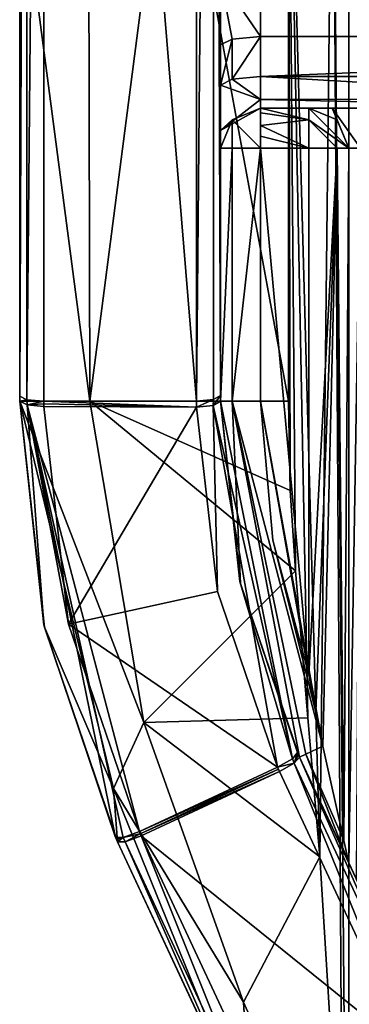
# Model space of a CAD drawing. Header units: millimetres. Extents: x -275 to 275, y -678 to 20.
# Tile 503 of 544: x -9 to -5, y -35 to -22. Entities that reach past the tile are written whole.
import ezdxf

# ---------------------------------------------------------------- set-up
doc = ezdxf.new("R2010")
doc.units = ezdxf.units.MM
doc.header["$LTSCALE"] = 65.185185
for name, color, linetype in [('284', 7, 'CONTINUOUS'), ('285', 7, 'CONTINUOUS'), ('286', 7, 'CONTINUOUS'), ('287', 7, 'CONTINUOUS'), ('288', 7, 'CONTINUOUS'), ('327', 7, 'CONTINUOUS'), ('328', 7, 'CONTINUOUS'), ('329', 7, 'CONTINUOUS'), ('330', 7, 'CONTINUOUS'), ('331', 7, 'CONTINUOUS'), ('332', 7, 'CONTINUOUS'), ('333', 7, 'CONTINUOUS'), ('334', 7, 'CONTINUOUS'), ('337', 7, 'CONTINUOUS'), ('338', 7, 'CONTINUOUS'), ('339', 7, 'CONTINUOUS'), ('340', 7, 'CONTINUOUS'), ('341', 7, 'CONTINUOUS'), ('342', 7, 'CONTINUOUS'), ('343', 7, 'CONTINUOUS'), ('344', 7, 'CONTINUOUS'), ('345', 7, 'CONTINUOUS'), ('346', 7, 'CONTINUOUS'), ('347', 7, 'CONTINUOUS'), ('348', 7, 'CONTINUOUS'), ('349', 7, 'CONTINUOUS'), ('350', 7, 'CONTINUOUS'), ('351', 7, 'CONTINUOUS'), ('352', 7, 'CONTINUOUS'), ('353', 7, 'CONTINUOUS'), ('354', 7, 'CONTINUOUS'), ('355', 7, 'CONTINUOUS'), ('358', 7, 'CONTINUOUS'), ('359', 7, 'CONTINUOUS'), ('362', 7, 'CONTINUOUS'), ('435', 7, 'CONTINUOUS'), ('436', 7, 'CONTINUOUS'), ('437', 7, 'CONTINUOUS'), ('438', 7, 'CONTINUOUS'), ('439', 7, 'CONTINUOUS'), ('440', 7, 'CONTINUOUS'), ('441', 7, 'CONTINUOUS'), ('442', 7, 'CONTINUOUS'), ('443', 7, 'CONTINUOUS'), ('539', 7, 'CONTINUOUS'), ('547', 7, 'CONTINUOUS')]:
    doc.layers.add(name, color=color, linetype=linetype)

msp = doc.modelspace()

# ---------------------------------------------------------------- linework, layer by layer
at = {"layer": '284', "linetype": 'CONTINUOUS'}
for points in [[(-6.6, -27.084, -16.196), (-6.6, -3.939, -21.189), (-6.6, -14.205, -8.876), (-6.6, -27.084, -16.196)], [(-6.6, -21.872, -12.447), (-6.6, -27.084, -16.196), (-6.6, -14.205, -8.876), (-6.6, -21.872, -12.447)], [(-6.6, -27.154, -16.177), (-6.6, -27.084, -16.196), (-6.6, -21.872, -12.447), (-6.6, -27.154, -16.177)], [(-6.6, -22.711, -12.646), (-6.6, -27.154, -16.177), (-6.6, -21.872, -12.447), (-6.6, -22.711, -12.646)], [(-6.6, -23.211, -12.538), (-6.6, -27.154, -16.177), (-6.6, -22.711, -12.646), (-6.6, -23.211, -12.538)], [(-6.6, -23.778, -12.188), (-6.6, -27.154, -16.177), (-6.6, -23.211, -12.538), (-6.6, -23.778, -12.188)], [(-6.6, -24, -11.56), (-6.6, -27.154, -16.177), (-6.6, -23.778, -12.188), (-6.6, -24, -11.56)], [(-6.6, -27.154, 4.971), (-6.6, -27.154, -16.177), (-6.6, -24, 4.971), (-6.6, -27.154, 4.971)], [(-6.6, -24, 4.971), (-6.6, -27.154, -16.177), (-6.6, -24, -11.56), (-6.6, -24, 4.971)]]:
    msp.add_3dface(points, dxfattribs=at)
at = {"layer": '285', "linetype": 'CONTINUOUS'}
for points in [[(-6.9, -4.003, -21.489), (-6.686, -3.984, -21.402), (-6.9, -27.154, -16.487), (-6.9, -4.003, -21.489)], [(-6.9, -27.154, -16.487), (-6.686, -3.984, -21.402), (-6.688, -27.134, -16.402), (-6.9, -27.154, -16.487)], [(-6.686, -3.984, -21.402), (-6.6, -27.084, -16.196), (-6.688, -27.134, -16.402), (-6.686, -3.984, -21.402)], [(-6.686, -3.984, -21.402), (-6.6, -3.939, -21.189), (-6.6, -27.084, -16.196), (-6.686, -3.984, -21.402)]]:
    msp.add_3dface(points, dxfattribs=at)
at = {"layer": '286', "linetype": 'CONTINUOUS'}
for points in [[(-8.8, -4.003, -21.489), (-6.9, -4.003, -21.489), (-6.9, -27.154, -16.487), (-8.8, -4.003, -21.489)], [(-8.8, -4.003, -21.489), (-6.9, -27.154, -16.487), (-8.8, -27.154, -16.487), (-8.8, -4.003, -21.489)]]:
    msp.add_3dface(points, dxfattribs=at)
at = {"layer": '287', "linetype": 'CONTINUOUS'}
for points in [[(-9.1, -3.942, -21.189), (-9.012, -3.987, -21.403), (-9.1, -27.09, -16.194), (-9.1, -3.942, -21.189)], [(-9.1, -27.09, -16.194), (-9.012, -3.987, -21.403), (-9.012, -27.135, -16.402), (-9.1, -27.09, -16.194)], [(-9.012, -3.987, -21.403), (-8.8, -4.003, -21.489), (-9.012, -27.135, -16.402), (-9.012, -3.987, -21.403)], [(-8.8, -4.003, -21.489), (-8.8, -27.154, -16.487), (-9.012, -27.135, -16.402), (-8.8, -4.003, -21.489)]]:
    msp.add_3dface(points, dxfattribs=at)
at = {"layer": '288', "linetype": 'CONTINUOUS'}
for points in [[(-9.1, -3.942, -21.189), (-9.1, -27.09, -16.194), (-9.1, -8.693, -18.621), (-9.1, -3.942, -21.189)], [(-9.1, -8.693, -18.621), (-9.1, -27.09, -16.194), (-9.1, -17.744, -10.366), (-9.1, -8.693, -18.621)], [(-9.1, -17.744, -10.366), (-9.1, -27.09, -16.194), (-9.1, -27.154, -16.18), (-9.1, -17.744, -10.366)], [(-9.1, -20.49, 1.567), (-9.1, -17.744, -10.366), (-9.1, -27.154, -16.18), (-9.1, -20.49, 1.567)], [(-9.1, -27.154, 1.567), (-9.1, -20.49, 1.567), (-9.1, -27.154, -16.18), (-9.1, -27.154, 1.567)]]:
    msp.add_3dface(points, dxfattribs=at)
at = {"layer": '327', "linetype": 'CONTINUOUS'}
for points in [[(6.1, -22.606, -12.157), (-6.1, -22.606, -12.157), (-6.1, -22.186, -12.058), (6.1, -22.606, -12.157)], [(6.1, -22.186, -12.058), (6.1, -22.606, -12.157), (-6.1, -22.186, -12.058), (6.1, -22.186, -12.058)]]:
    msp.add_3dface(points, dxfattribs=at)
at = {"layer": '328', "linetype": 'CONTINUOUS'}
for points in [[(-6.6, -22.711, -12.646), (-6.6, -21.872, -12.447), (-6.454, -22.637, -12.3), (-6.6, -22.711, -12.646)], [(-6.1, -22.606, -12.157), (-6.6, -21.872, -12.447), (-6.1, -22.186, -12.058), (-6.1, -22.606, -12.157)], [(-6.6, -21.872, -12.447), (-6.1, -22.606, -12.157), (-6.454, -22.637, -12.3), (-6.6, -21.872, -12.447)]]:
    msp.add_3dface(points, dxfattribs=at)
at = {"layer": '329', "linetype": 'CONTINUOUS'}
for points in [[(-6.6, -23.211, -12.538), (-6.6, -22.711, -12.646), (-6.454, -22.637, -12.3), (-6.6, -23.211, -12.538)], [(-6.6, -23.211, -12.538), (-6.454, -22.637, -12.3), (-6.454, -23.136, -12.192), (-6.6, -23.211, -12.538)], [(-6.454, -22.637, -12.3), (-6.1, -22.606, -12.157), (-6.454, -23.136, -12.192), (-6.454, -22.637, -12.3)], [(-6.1, -22.606, -12.157), (-6.1, -23.105, -12.049), (-6.454, -23.136, -12.192), (-6.1, -22.606, -12.157)]]:
    msp.add_3dface(points, dxfattribs=at)
at = {"layer": '330', "linetype": 'CONTINUOUS'}
for points in [[(-6.1, -22.606, -12.157), (6.1, -22.606, -12.157), (-6.1, -23.105, -12.049), (-6.1, -22.606, -12.157)], [(-6.1, -23.105, -12.049), (6.1, -22.606, -12.157), (-1.25, -23.105, -12.049), (-6.1, -23.105, -12.049)]]:
    msp.add_3dface(points, dxfattribs=at)
at = {"layer": '331', "linetype": 'CONTINUOUS'}
for points in [[(-6.1, -23.105, -12.049), (-1.25, -23.105, -12.049), (-1.25, -23.386, -11.878), (-6.1, -23.105, -12.049)], [(-6.1, -23.105, -12.049), (-1.25, -23.386, -11.878), (-6.1, -23.389, -11.874), (-6.1, -23.105, -12.049)], [(-1.25, -23.386, -11.878), (-1.25, -23.5, -11.56), (-6.1, -23.389, -11.874), (-1.25, -23.386, -11.878)], [(-1.25, -23.5, -11.56), (-6.1, -23.5, -11.56), (-6.1, -23.389, -11.874), (-1.25, -23.5, -11.56)]]:
    msp.add_3dface(points, dxfattribs=at)
at = {"layer": '332', "linetype": 'CONTINUOUS'}
for points in [[(-6.6, -23.211, -12.538), (-6.454, -23.136, -12.192), (-6.1, -23.389, -11.874), (-6.6, -23.211, -12.538)], [(-6.454, -23.136, -12.192), (-6.1, -23.105, -12.049), (-6.1, -23.389, -11.874), (-6.454, -23.136, -12.192)], [(-6.6, -23.778, -12.188), (-6.6, -23.211, -12.538), (-6.1, -23.389, -11.874), (-6.6, -23.778, -12.188)], [(-6.1, -23.5, -11.56), (-6.6, -23.778, -12.188), (-6.1, -23.389, -11.874), (-6.1, -23.5, -11.56)], [(-6.6, -23.778, -12.188), (-6.1, -23.5, -11.56), (-6.454, -23.646, -11.56), (-6.6, -23.778, -12.188)], [(-6.6, -24, -11.56), (-6.6, -23.778, -12.188), (-6.454, -23.646, -11.56), (-6.6, -24, -11.56)]]:
    msp.add_3dface(points, dxfattribs=at)
at = {"layer": '333', "linetype": 'CONTINUOUS'}
for points in [[(-6.454, -23.646, -11.56), (-6.1, -23.5, -11.56), (-6.454, -23.646, 4.971), (-6.454, -23.646, -11.56)], [(-6.1, -23.5, -11.56), (-6.1, -23.5, 4.971), (-6.454, -23.646, 4.971), (-6.1, -23.5, -11.56)], [(-6.6, -24, 4.971), (-6.6, -24, -11.56), (-6.454, -23.646, -11.56), (-6.6, -24, 4.971)], [(-6.6, -24, 4.971), (-6.454, -23.646, -11.56), (-6.454, -23.646, 4.971), (-6.6, -24, 4.971)]]:
    msp.add_3dface(points, dxfattribs=at)
at = {"layer": '334', "linetype": 'CONTINUOUS'}
for points in [[(-6.1, -23.5, -11.56), (-1.25, -23.5, -11.56), (-1.25, -23.5, -6.65), (-6.1, -23.5, -11.56)], [(-6.1, -23.5, 4.971), (-6.1, -23.5, -11.56), (-5.5, -23.5, 4.971), (-6.1, -23.5, 4.971)], [(-6.1, -23.5, -11.56), (-1.25, -23.5, -6.65), (-4.5, -23.5, -6.65), (-6.1, -23.5, -11.56)], [(-5.5, -23.5, 4.971), (-6.1, -23.5, -11.56), (-5.5, -23.5, -5.65), (-5.5, -23.5, 4.971)], [(-5.5, -23.5, -5.65), (-6.1, -23.5, -11.56), (-5.207, -23.5, -6.357), (-5.5, -23.5, -5.65)], [(-5.207, -23.5, -6.357), (-6.1, -23.5, -11.56), (-4.5, -23.5, -6.65), (-5.207, -23.5, -6.357)]]:
    msp.add_3dface(points, dxfattribs=at)
at = {"layer": '337', "linetype": 'CONTINUOUS'}
for points in [[(-5, -24, -5.65), (-4.854, -24, -6.004), (-5, -32.913, -5.65), (-5, -24, -5.65)], [(-5, -32.913, -5.65), (-4.854, -24, -6.004), (-4.909, -33.109, -5.938), (-5, -32.913, -5.65)]]:
    msp.add_3dface(points, dxfattribs=at)
at = {"layer": '338', "linetype": 'CONTINUOUS'}
for points in [[(-5.5, -23.5, -5.65), (-5.207, -23.5, -6.357), (-5.146, -23.646, -5.65), (-5.5, -23.5, -5.65)], [(-5.207, -23.5, -6.357), (-4.5, -23.5, -6.65), (-4.854, -24, -6.004), (-5.207, -23.5, -6.357)], [(-5.207, -23.5, -6.357), (-4.854, -24, -6.004), (-5, -24, -5.65), (-5.207, -23.5, -6.357)], [(-5.207, -23.5, -6.357), (-5, -24, -5.65), (-5.146, -23.646, -5.65), (-5.207, -23.5, -6.357)]]:
    msp.add_3dface(points, dxfattribs=at)
at = {"layer": '339', "linetype": 'CONTINUOUS'}
for points in [[(-5.5, -23.5, 4.971), (-5.5, -23.5, -5.65), (-5.146, -23.646, -5.65), (-5.5, -23.5, 4.971)], [(-5.5, -23.5, 4.971), (-5.146, -23.646, -5.65), (-5.146, -23.646, 4.971), (-5.5, -23.5, 4.971)], [(-5.146, -23.646, -5.65), (-5, -24, -5.65), (-5.146, -23.646, 4.971), (-5.146, -23.646, -5.65)], [(-5, -24, -5.65), (-5, -24, 4.971), (-5.146, -23.646, 4.971), (-5, -24, -5.65)]]:
    msp.add_3dface(points, dxfattribs=at)
at = {"layer": '340', "linetype": 'CONTINUOUS'}
for points in [[(-5, -24, -5.65), (-5, -32.913, -5.65), (-5, -32.913, 4.971), (-5, -24, -5.65)], [(-5, -24, 4.971), (-5, -24, -5.65), (-5, -32.913, 4.971), (-5, -24, 4.971)]]:
    msp.add_3dface(points, dxfattribs=at)
at = {"layer": '341', "linetype": 'CONTINUOUS'}
for points in [[(-5.5, -24, 5.471), (-5.146, -24, 5.325), (-5.5, -30.566, 5.471), (-5.5, -24, 5.471)], [(-5.5, -30.566, 5.471), (-5.146, -24, 5.325), (-5.413, -31.028, 5.464), (-5.5, -30.566, 5.471)], [(-5.413, -31.028, 5.464), (-5.146, -24, 5.325), (-5.323, -31.455, 5.439), (-5.413, -31.028, 5.464)], [(-5.323, -31.455, 5.439), (-5.146, -24, 5.325), (-5.063, -32.631, 5.214), (-5.323, -31.455, 5.439)], [(-5.146, -24, 5.325), (-5, -24, 4.971), (-5.063, -32.631, 5.214), (-5.146, -24, 5.325)], [(-5, -24, 4.971), (-5, -32.913, 4.971), (-5.063, -32.631, 5.214), (-5, -24, 4.971)]]:
    msp.add_3dface(points, dxfattribs=at)
at = {"layer": '342', "linetype": 'CONTINUOUS'}
for points in [[(-5, -24, 4.971), (-5.5, -23.5, 4.971), (-5.146, -23.646, 4.971), (-5, -24, 4.971)], [(-5.5, -23.5, 4.971), (-5, -24, 4.971), (-5.5, -23.646, 5.325), (-5.5, -23.5, 4.971)], [(-5, -24, 4.971), (-5.146, -24, 5.325), (-5.5, -23.646, 5.325), (-5, -24, 4.971)], [(-5.146, -24, 5.325), (-5.5, -24, 5.471), (-5.5, -23.646, 5.325), (-5.146, -24, 5.325)]]:
    msp.add_3dface(points, dxfattribs=at)
at = {"layer": '343', "linetype": 'CONTINUOUS'}
for points in [[(-6.1, -23.5, 4.971), (-5.5, -23.5, 4.971), (-5.5, -23.646, 5.325), (-6.1, -23.5, 4.971)], [(-6.1, -23.5, 4.971), (-5.5, -23.646, 5.325), (-6.1, -23.557, 5.203), (-6.1, -23.5, 4.971)], [(-6.1, -23.557, 5.203), (-5.5, -23.646, 5.325), (-6.1, -23.715, 5.382), (-6.1, -23.557, 5.203)], [(-5.5, -23.646, 5.325), (-5.5, -24, 5.471), (-6.1, -23.715, 5.382), (-5.5, -23.646, 5.325)], [(-6.1, -23.715, 5.382), (-5.5, -24, 5.471), (-6.1, -23.85, 5.449), (-6.1, -23.715, 5.382)], [(-5.5, -24, 5.471), (-6.1, -24, 5.471), (-6.1, -23.85, 5.449), (-5.5, -24, 5.471)]]:
    msp.add_3dface(points, dxfattribs=at)
at = {"layer": '344', "linetype": 'CONTINUOUS'}
for points in [[(-5.5, -24, 5.471), (-5.5, -30.566, 5.471), (-6.1, -24, 5.471), (-5.5, -24, 5.471)], [(-6.1, -24, 5.471), (-5.5, -30.566, 5.471), (-6.1, -27.154, 5.471), (-6.1, -24, 5.471)], [(-6.1, -27.154, 5.471), (-5.5, -30.566, 5.471), (-5.949, -28.886, 5.471), (-6.1, -27.154, 5.471)]]:
    msp.add_3dface(points, dxfattribs=at)
at = {"layer": '345', "linetype": 'CONTINUOUS'}
for points in [[(-6.6, -27.154, 4.971), (-6.6, -24, 4.971), (-6.454, -24, 5.325), (-6.6, -27.154, 4.971)], [(-6.454, -27.154, 5.325), (-6.6, -27.154, 4.971), (-6.454, -24, 5.325), (-6.454, -27.154, 5.325)], [(-6.1, -24, 5.471), (-6.1, -27.154, 5.471), (-6.454, -27.154, 5.325), (-6.1, -24, 5.471)], [(-6.1, -24, 5.471), (-6.454, -27.154, 5.325), (-6.454, -24, 5.325), (-6.1, -24, 5.471)]]:
    msp.add_3dface(points, dxfattribs=at)
at = {"layer": '346', "linetype": 'CONTINUOUS'}
for points in [[(-6.6, -27.154, 4.971), (-6.454, -27.154, 5.325), (-6.351, -29.426, 4.971), (-6.6, -27.154, 4.971)], [(-6.1, -27.154, 5.471), (-5.323, -31.455, 5.439), (-6.454, -27.154, 5.325), (-6.1, -27.154, 5.471)], [(-6.454, -27.154, 5.325), (-5.323, -31.455, 5.439), (-5.536, -31.554, 5.255), (-6.454, -27.154, 5.325)], [(-6.351, -29.426, 4.971), (-6.454, -27.154, 5.325), (-5.616, -31.591, 4.971), (-6.351, -29.426, 4.971)], [(-5.616, -31.591, 4.971), (-6.454, -27.154, 5.325), (-5.536, -31.554, 5.255), (-5.616, -31.591, 4.971)], [(-5.413, -31.028, 5.464), (-5.323, -31.455, 5.439), (-6.1, -27.154, 5.471), (-5.413, -31.028, 5.464)], [(-5.413, -31.028, 5.464), (-6.1, -27.154, 5.471), (-5.949, -28.886, 5.471), (-5.413, -31.028, 5.464)], [(-5.5, -30.566, 5.471), (-5.413, -31.028, 5.464), (-5.949, -28.886, 5.471), (-5.5, -30.566, 5.471)]]:
    msp.add_3dface(points, dxfattribs=at)
at = {"layer": '347', "linetype": 'CONTINUOUS'}
for points in [[(-6.6, -27.154, -16.177), (-6.6, -27.154, 4.971), (-6.351, -29.426, 4.971), (-6.6, -27.154, -16.177)], [(-6.6, -27.154, -16.177), (-6.351, -29.426, 4.971), (-6.357, -29.4, -15.577), (-6.6, -27.154, -16.177)], [(-6.357, -29.4, -15.577), (-6.351, -29.426, 4.971), (-5.642, -31.535, -15.007), (-6.357, -29.4, -15.577)], [(-6.351, -29.426, 4.971), (-5.616, -31.591, 4.971), (-5.642, -31.535, -15.007), (-6.351, -29.426, 4.971)], [(-5.642, -31.535, -15.007), (-5.616, -31.591, 4.971), (-5.629, -31.563, -15.001), (-5.642, -31.535, -15.007)], [(-5.629, -31.563, -15.001), (-5.616, -31.591, 4.971), (-5.616, -31.591, -14.995), (-5.629, -31.563, -15.001)]]:
    msp.add_3dface(points, dxfattribs=at)
at = {"layer": '348', "linetype": 'CONTINUOUS'}
for points in [[(-6.899, -27.229, -16.468), (-6.691, -27.208, -16.386), (-6.636, -29.526, -15.87), (-6.899, -27.229, -16.468)], [(-6.691, -27.208, -16.386), (-6.6, -27.154, -16.177), (-5.703, -31.613, -15.214), (-6.691, -27.208, -16.386)], [(-6.636, -29.526, -15.87), (-6.691, -27.208, -16.386), (-5.888, -31.718, -15.3), (-6.636, -29.526, -15.87)], [(-5.888, -31.718, -15.3), (-6.691, -27.208, -16.386), (-5.703, -31.613, -15.214), (-5.888, -31.718, -15.3)], [(-6.6, -27.154, -16.177), (-6.357, -29.4, -15.577), (-5.703, -31.613, -15.214), (-6.6, -27.154, -16.177)], [(-6.357, -29.4, -15.577), (-5.642, -31.535, -15.007), (-5.703, -31.613, -15.214), (-6.357, -29.4, -15.577)]]:
    msp.add_3dface(points, dxfattribs=at)
at = {"layer": '349', "linetype": 'CONTINUOUS'}
for points in [[(-6.9, -27.154, -16.487), (-6.688, -27.134, -16.402), (-6.899, -27.229, -16.468), (-6.9, -27.154, -16.487)], [(-6.688, -27.134, -16.402), (-6.691, -27.208, -16.386), (-6.899, -27.229, -16.468), (-6.688, -27.134, -16.402)], [(-6.6, -27.084, -16.196), (-6.6, -27.154, -16.177), (-6.691, -27.208, -16.386), (-6.6, -27.084, -16.196)], [(-6.688, -27.134, -16.402), (-6.6, -27.084, -16.196), (-6.691, -27.208, -16.386), (-6.688, -27.134, -16.402)]]:
    msp.add_3dface(points, dxfattribs=at)
at = {"layer": '350', "linetype": 'CONTINUOUS'}
for points in [[(-8.8, -27.154, -16.487), (-6.9, -27.154, -16.487), (-6.899, -27.229, -16.468), (-8.8, -27.154, -16.487)], [(-8.8, -27.154, -16.487), (-6.899, -27.229, -16.468), (-8.8, -27.186, -16.48), (-8.8, -27.154, -16.487)], [(-8.8, -27.186, -16.48), (-6.899, -27.229, -16.468), (-8.8, -27.219, -16.473), (-8.8, -27.186, -16.48)], [(-8.8, -27.219, -16.473), (-6.899, -27.229, -16.468), (-8.492, -29.932, -15.873), (-8.8, -27.219, -16.473)], [(-6.899, -27.229, -16.468), (-6.636, -29.526, -15.87), (-8.492, -29.932, -15.873), (-6.899, -27.229, -16.468)], [(-6.636, -29.526, -15.87), (-5.888, -31.718, -15.3), (-8.492, -29.932, -15.873), (-6.636, -29.526, -15.87)], [(-8.492, -29.932, -15.873), (-5.888, -31.718, -15.3), (-7.61, -32.521, -15.3), (-8.492, -29.932, -15.873)]]:
    msp.add_3dface(points, dxfattribs=at)
at = {"layer": '351', "linetype": 'CONTINUOUS'}
for points in [[(-9.1, -27.09, -16.194), (-9.012, -27.135, -16.402), (-9.1, -27.154, -16.18), (-9.1, -27.09, -16.194)], [(-9.1, -27.154, -16.18), (-9.012, -27.135, -16.402), (-9.009, -27.2, -16.391), (-9.1, -27.154, -16.18)], [(-9.012, -27.135, -16.402), (-8.8, -27.154, -16.487), (-9.009, -27.2, -16.391), (-9.012, -27.135, -16.402)], [(-8.8, -27.154, -16.487), (-8.8, -27.186, -16.48), (-9.009, -27.2, -16.391), (-8.8, -27.154, -16.487)], [(-8.8, -27.186, -16.48), (-8.8, -27.219, -16.473), (-9.009, -27.2, -16.391), (-8.8, -27.186, -16.48)]]:
    msp.add_3dface(points, dxfattribs=at)
at = {"layer": '352', "linetype": 'CONTINUOUS'}
for points in [[(-9.1, -27.154, -16.18), (-9.009, -27.2, -16.391), (-8.798, -29.941, -15.578), (-9.1, -27.154, -16.18)], [(-8.8, -27.219, -16.473), (-8.492, -29.932, -15.873), (-9.009, -27.2, -16.391), (-8.8, -27.219, -16.473)], [(-8.492, -29.932, -15.873), (-7.61, -32.521, -15.3), (-9.009, -27.2, -16.391), (-8.492, -29.932, -15.873)], [(-9.009, -27.2, -16.391), (-7.61, -32.521, -15.3), (-7.81, -32.594, -15.214), (-9.009, -27.2, -16.391)], [(-8.798, -29.941, -15.578), (-9.009, -27.2, -16.391), (-7.907, -32.594, -15.006), (-8.798, -29.941, -15.578)], [(-7.907, -32.594, -15.006), (-9.009, -27.2, -16.391), (-7.81, -32.594, -15.214), (-7.907, -32.594, -15.006)]]:
    msp.add_3dface(points, dxfattribs=at)
at = {"layer": '353', "linetype": 'CONTINUOUS'}
for points in [[(-9.1, -27.154, 1.567), (-9.1, -27.154, -16.18), (-8.798, -29.941, -15.578), (-9.1, -27.154, 1.567)], [(-9.1, -27.154, 1.567), (-8.798, -29.941, -15.578), (-8.791, -29.971, 1.653), (-9.1, -27.154, 1.567)], [(-8.798, -29.941, -15.578), (-7.907, -32.594, -15.006), (-8.791, -29.971, 1.653), (-8.798, -29.941, -15.578)], [(-8.791, -29.971, 1.653), (-7.907, -32.594, -15.006), (-7.895, -32.621, -15), (-8.791, -29.971, 1.653)], [(-7.882, -32.648, 1.924), (-8.791, -29.971, 1.653), (-7.882, -32.648, -14.995), (-7.882, -32.648, 1.924)], [(-7.882, -32.648, -14.995), (-8.791, -29.971, 1.653), (-7.895, -32.621, -15), (-7.882, -32.648, -14.995)]]:
    msp.add_3dface(points, dxfattribs=at)
at = {"layer": '354', "linetype": 'CONTINUOUS'}
for points in [[(-9.1, -27.154, 1.567), (-8.791, -29.971, 1.653), (-7.932, -31.982, 3.749), (-9.1, -27.154, 1.567)], [(-8.226, -27.154, 5.202), (-9.1, -27.154, 1.567), (-7.556, -31.162, 5.454), (-8.226, -27.154, 5.202)], [(-7.556, -31.162, 5.454), (-9.1, -27.154, 1.567), (-7.932, -31.982, 3.749), (-7.556, -31.162, 5.454)], [(-5.753, -27.154, 8.075), (-8.226, -27.154, 5.202), (-5.73, -28.266, 8.091), (-5.753, -27.154, 8.075)], [(-5.73, -28.266, 8.091), (-8.226, -27.154, 5.202), (-5.667, -29.267, 8.14), (-5.73, -28.266, 8.091)], [(-5.667, -29.267, 8.14), (-8.226, -27.154, 5.202), (-7.556, -31.162, 5.454), (-5.667, -29.267, 8.14)], [(-8.791, -29.971, 1.653), (-7.882, -32.648, 1.924), (-7.932, -31.982, 3.749), (-8.791, -29.971, 1.653)]]:
    msp.add_3dface(points, dxfattribs=at)
at = {"layer": '355', "linetype": 'CONTINUOUS'}
for points in [[(-7.205, -19.251, 6.737), (-5.753, -27.154, 8.075), (-5.753, -18.644, 8.075), (-7.205, -19.251, 6.737)], [(-8.244, -19.805, 5.168), (-8.226, -27.154, 5.202), (-7.205, -19.251, 6.737), (-8.244, -19.805, 5.168)], [(-8.226, -27.154, 5.202), (-5.753, -27.154, 8.075), (-7.205, -19.251, 6.737), (-8.226, -27.154, 5.202)], [(-9.1, -20.49, 1.567), (-8.226, -27.154, 5.202), (-8.244, -19.805, 5.168), (-9.1, -20.49, 1.567)], [(-9.1, -20.49, 1.567), (-9.1, -27.154, 1.567), (-8.226, -27.154, 5.202), (-9.1, -20.49, 1.567)]]:
    msp.add_3dface(points, dxfattribs=at)
at = {"layer": '358', "linetype": 'CONTINUOUS'}
for points in [[(-5, -18.202, 9.539), (-5.2, -18.457, 8.715), (-5, -41.71, 9.539), (-5, -18.202, 9.539)], [(-5.2, -18.457, 8.715), (-5.753, -18.644, 8.075), (-5.361, -32.835, 8.457), (-5.2, -18.457, 8.715)], [(-5.081, -37.414, 9.003), (-5.2, -18.457, 8.715), (-5.361, -32.835, 8.457), (-5.081, -37.414, 9.003)], [(-5, -41.71, 9.539), (-5.2, -18.457, 8.715), (-5.081, -37.414, 9.003), (-5, -41.71, 9.539)], [(-5.753, -27.154, 8.075), (-5.73, -28.266, 8.091), (-5.753, -18.644, 8.075), (-5.753, -27.154, 8.075)], [(-5.73, -28.266, 8.091), (-5.667, -29.267, 8.14), (-5.753, -18.644, 8.075), (-5.73, -28.266, 8.091)], [(-5.753, -18.644, 8.075), (-5.667, -29.267, 8.14), (-5.51, -31.101, 8.283), (-5.753, -18.644, 8.075)], [(-5.361, -32.835, 8.457), (-5.753, -18.644, 8.075), (-5.51, -31.101, 8.283), (-5.361, -32.835, 8.457)]]:
    msp.add_3dface(points, dxfattribs=at)
at = {"layer": '359', "linetype": 'CONTINUOUS'}
for points in [[(-5, -15.422, 13.581), (-5, -41.71, 9.539), (-5, -11.764, 16.85), (-5, -15.422, 13.581)], [(-5, -11.764, 16.85), (-5, -41.71, 9.539), (-5, -74.7, 16.85), (-5, -11.764, 16.85)], [(-5, -18.202, 9.539), (-5, -41.71, 9.539), (-5, -15.422, 13.581), (-5, -18.202, 9.539)]]:
    msp.add_3dface(points, dxfattribs=at)
at = {"layer": '362', "linetype": 'CONTINUOUS'}
for points in [[(-4.991, -11.34, 17.084), (-5, -11.764, 16.85), (-4.121, -74.7, 18.971), (-4.991, -11.34, 17.084)], [(-5, -11.764, 16.85), (-5, -74.7, 16.85), (-4.121, -74.7, 18.971), (-5, -11.764, 16.85)]]:
    msp.add_3dface(points, dxfattribs=at)
at = {"layer": '435', "linetype": 'CONTINUOUS'}
for points in [[(-5, -32.913, 4.971), (-5, -32.913, -5.65), (-5.616, -31.591, 4.971), (-5, -32.913, 4.971)], [(-5.616, -31.591, 4.971), (-5, -32.913, -5.65), (-5.616, -31.591, -14.995), (-5.616, -31.591, 4.971)], [(-5.616, -31.591, -14.995), (-5, -32.913, -5.65), (-3.975, -35.111, -14.234), (-5.616, -31.591, -14.995)], [(-5, -32.913, -5.65), (-4.909, -33.109, -5.938), (-4.285, -34.446, -10.15), (-5, -32.913, -5.65)], [(-5, -32.913, -5.65), (-4.285, -34.446, -10.15), (-3.952, -35.16, -14.225), (-5, -32.913, -5.65)], [(-3.975, -35.111, -14.234), (-5, -32.913, -5.65), (-3.952, -35.16, -14.225), (-3.975, -35.111, -14.234)]]:
    msp.add_3dface(points, dxfattribs=at)
at = {"layer": '436', "linetype": 'CONTINUOUS'}
for points in [[(-5.864, -31.77, -15.289), (-5.681, -31.667, -15.206), (-4.224, -35.287, -14.529), (-5.864, -31.77, -15.289)], [(-5.681, -31.667, -15.206), (-5.616, -31.591, -14.995), (-4.039, -35.183, -14.443), (-5.681, -31.667, -15.206)], [(-4.224, -35.287, -14.529), (-5.681, -31.667, -15.206), (-4.039, -35.183, -14.443), (-4.224, -35.287, -14.529)], [(-5.616, -31.591, -14.995), (-3.975, -35.111, -14.234), (-4.039, -35.183, -14.443), (-5.616, -31.591, -14.995)]]:
    msp.add_3dface(points, dxfattribs=at)
at = {"layer": '437', "linetype": 'CONTINUOUS'}
for points in [[(-5.703, -31.613, -15.214), (-5.642, -31.535, -15.007), (-5.681, -31.667, -15.206), (-5.703, -31.613, -15.214)], [(-5.642, -31.535, -15.007), (-5.629, -31.563, -15.001), (-5.681, -31.667, -15.206), (-5.642, -31.535, -15.007)], [(-5.888, -31.718, -15.3), (-5.703, -31.613, -15.214), (-5.681, -31.667, -15.206), (-5.888, -31.718, -15.3)], [(-5.888, -31.718, -15.3), (-5.681, -31.667, -15.206), (-5.864, -31.77, -15.289), (-5.888, -31.718, -15.3)], [(-5.629, -31.563, -15.001), (-5.616, -31.591, -14.995), (-5.681, -31.667, -15.206), (-5.629, -31.563, -15.001)], [(-5.888, -31.718, -15.3), (-5.864, -31.77, -15.289), (-5.876, -31.744, -15.295), (-5.888, -31.718, -15.3)]]:
    msp.add_3dface(points, dxfattribs=at)
at = {"layer": '438', "linetype": 'CONTINUOUS'}
for points in [[(-7.61, -32.521, -15.3), (-5.888, -31.718, -15.3), (-5.876, -31.744, -15.295), (-7.61, -32.521, -15.3)], [(-7.61, -32.521, -15.3), (-5.876, -31.744, -15.295), (-7.598, -32.547, -15.295), (-7.61, -32.521, -15.3)], [(-5.876, -31.744, -15.295), (-5.864, -31.77, -15.289), (-7.598, -32.547, -15.295), (-5.876, -31.744, -15.295)], [(-7.598, -32.547, -15.295), (-5.864, -31.77, -15.289), (-7.586, -32.573, -15.289), (-7.598, -32.547, -15.295)], [(-5.864, -31.77, -15.289), (-4.224, -35.287, -14.529), (-7.586, -32.573, -15.289), (-5.864, -31.77, -15.289)], [(-7.586, -32.573, -15.289), (-4.224, -35.287, -14.529), (-5.946, -36.09, -14.529), (-7.586, -32.573, -15.289)]]:
    msp.add_3dface(points, dxfattribs=at)
at = {"layer": '439', "linetype": 'CONTINUOUS'}
for points in [[(-7.81, -32.594, -15.214), (-7.61, -32.521, -15.3), (-7.598, -32.547, -15.295), (-7.81, -32.594, -15.214)], [(-7.907, -32.594, -15.006), (-7.81, -32.594, -15.214), (-7.895, -32.621, -15), (-7.907, -32.594, -15.006)], [(-7.81, -32.594, -15.214), (-7.882, -32.648, -14.995), (-7.895, -32.621, -15), (-7.81, -32.594, -15.214)], [(-7.882, -32.648, -14.995), (-7.81, -32.594, -15.214), (-7.788, -32.649, -15.2), (-7.882, -32.648, -14.995)], [(-7.81, -32.594, -15.214), (-7.598, -32.547, -15.295), (-7.788, -32.649, -15.2), (-7.81, -32.594, -15.214)], [(-7.598, -32.547, -15.295), (-7.586, -32.573, -15.289), (-7.788, -32.649, -15.2), (-7.598, -32.547, -15.295)]]:
    msp.add_3dface(points, dxfattribs=at)
at = {"layer": '440', "linetype": 'CONTINUOUS'}
for points in [[(-7.882, -32.648, -14.995), (-7.788, -32.649, -15.2), (-6.242, -36.165, -14.235), (-7.882, -32.648, -14.995)], [(-7.788, -32.649, -15.2), (-7.586, -32.573, -15.289), (-6.145, -36.164, -14.443), (-7.788, -32.649, -15.2)], [(-6.242, -36.165, -14.235), (-7.788, -32.649, -15.2), (-6.145, -36.164, -14.443), (-6.242, -36.165, -14.235)], [(-7.586, -32.573, -15.289), (-5.946, -36.09, -14.529), (-6.145, -36.164, -14.443), (-7.586, -32.573, -15.289)]]:
    msp.add_3dface(points, dxfattribs=at)
at = {"layer": '441', "linetype": 'CONTINUOUS'}
for points in [[(-7.882, -32.648, 1.924), (-7.882, -32.648, -14.995), (-6.242, -36.165, -14.235), (-7.882, -32.648, 1.924)], [(-7.882, -32.648, 1.924), (-6.242, -36.165, -14.235), (-6.218, -36.216, -14.224), (-7.882, -32.648, 1.924)], [(-6.963, -34.618, 2.77), (-7.882, -32.648, 1.924), (-6.218, -36.216, -14.224), (-6.963, -34.618, 2.77)], [(-6.218, -36.216, 3.649), (-6.963, -34.618, 2.77), (-6.218, -36.216, -14.224), (-6.218, -36.216, 3.649)]]:
    msp.add_3dface(points, dxfattribs=at)
at = {"layer": '442', "linetype": 'CONTINUOUS'}
for points in [[(-5.667, -29.267, 8.14), (-7.556, -31.162, 5.454), (-5.51, -31.101, 8.283), (-5.667, -29.267, 8.14)], [(-7.556, -31.162, 5.454), (-7.932, -31.982, 3.749), (-6.313, -34.649, 6.247), (-7.556, -31.162, 5.454)], [(-7.556, -31.162, 5.454), (-5.361, -32.835, 8.457), (-5.51, -31.101, 8.283), (-7.556, -31.162, 5.454)], [(-5.361, -32.835, 8.457), (-7.556, -31.162, 5.454), (-6.313, -34.649, 6.247), (-5.361, -32.835, 8.457)], [(-7.932, -31.982, 3.749), (-7.882, -32.648, 1.924), (-6.218, -36.216, 3.649), (-7.932, -31.982, 3.749)], [(-7.932, -31.982, 3.749), (-6.218, -36.216, 3.649), (-6.313, -34.649, 6.247), (-7.932, -31.982, 3.749)], [(-7.882, -32.648, 1.924), (-6.963, -34.618, 2.77), (-6.218, -36.216, 3.649), (-7.882, -32.648, 1.924)]]:
    msp.add_3dface(points, dxfattribs=at)
at = {"layer": '443', "linetype": 'CONTINUOUS'}
for points in [[(-5.081, -37.414, 9.003), (-5.361, -32.835, 8.457), (-6.313, -34.649, 6.247), (-5.081, -37.414, 9.003)], [(-6.218, -36.216, 3.649), (-5.081, -37.414, 9.003), (-6.313, -34.649, 6.247), (-6.218, -36.216, 3.649)]]:
    msp.add_3dface(points, dxfattribs=at)
at = {"layer": '539', "linetype": 'CONTINUOUS'}
for points in [[(-5, -32.913, 4.971), (-5.616, -31.591, 4.971), (-5.536, -31.554, 5.255), (-5, -32.913, 4.971)], [(-5.323, -31.455, 5.439), (-5.063, -32.631, 5.214), (-5.536, -31.554, 5.255), (-5.323, -31.455, 5.439)], [(-5.063, -32.631, 5.214), (-5, -32.913, 4.971), (-5.536, -31.554, 5.255), (-5.063, -32.631, 5.214)]]:
    msp.add_3dface(points, dxfattribs=at)
at = {"layer": '547', "linetype": 'CONTINUOUS'}
for points in [[(-6.454, -23.646, 4.971), (-6.1, -23.5, 4.971), (-6.1, -24, 5.471), (-6.454, -23.646, 4.971)], [(-6.1, -24, 5.471), (-6.1, -23.5, 4.971), (-6.1, -23.557, 5.203), (-6.1, -24, 5.471)], [(-6.1, -24, 5.471), (-6.1, -23.557, 5.203), (-6.1, -23.715, 5.382), (-6.1, -24, 5.471)], [(-6.6, -24, 4.971), (-6.454, -23.646, 4.971), (-6.454, -24, 5.325), (-6.6, -24, 4.971)], [(-6.454, -23.646, 4.971), (-6.1, -24, 5.471), (-6.454, -24, 5.325), (-6.454, -23.646, 4.971)], [(-6.1, -24, 5.471), (-6.1, -23.715, 5.382), (-6.1, -23.85, 5.449), (-6.1, -24, 5.471)]]:
    msp.add_3dface(points, dxfattribs=at)

doc.saveas('drawing.dxf')
